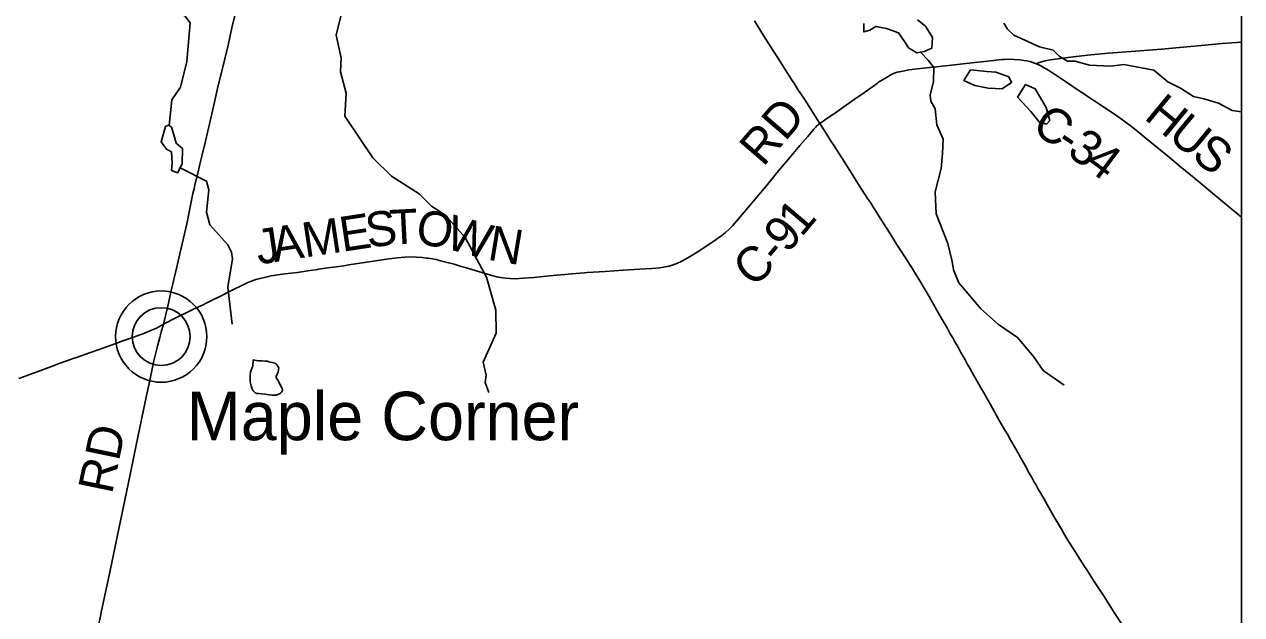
# Model space of a CAD drawing. Extents: x 0 to 34, y 0 to 22.
# Drawn here: x 14.353 to 16.337, y 17.083 to 18.046 of the extents above; entities that cross this region are included whole.
import ezdxf

# ---------------------------------------------------------------- set-up
doc = ezdxf.new("R2010")
doc.units = 0
for name, color, linetype in [('GM_X_Corporation', 7, 'Continuous'), ('GM_X_County_Road', 7, 'Continuous'), ('GM_X_County_Road_Text', 7, 'Continuous'), ('GM_X_Minor_Lake', 7, 'Continuous'), ('GM_X_Minor_River', 7, 'Continuous'), ('GM_X_Unincorporated', 7, 'Continuous'), ('GM_X_Unincorporated_Location', 7, 'Continuous'), ('GM_X_Unincorporated_Text', 7, 'Continuous'), ('GM_X_US_Route', 7, 'Continuous')]:
    doc.layers.add(name, color=color, linetype=linetype)

msp = doc.modelspace()

# ---------------------------------------------------------------- linework, layer by layer
at = {"layer": 'GM_X_Corporation'}
msp.add_lwpolyline([(16.3375, 14.3932), (16.3375, 21.1059), (9.5375, 21.1059), (9.5375, 15.0426), (9.5452, 15.0418), (9.7185, 15.0258), (10.2502, 14.9799), (10.3112, 14.9746), (10.787, 14.9212), (11.3129, 14.8754), (11.3292, 14.8742), (12.1361, 14.7923), (13.6754, 14.6095), (14.714, 14.5341), (15.778, 14.4476), (16.0263, 14.4243)], close=True, dxfattribs=at)
msp.add_lwpolyline([(16.3375, 14.3932), (16.3375, 19.0397)], dxfattribs=at)
at = {"layer": 'GM_X_County_Road'}
for points in [[(14.5794, 17.557), (14.5865, 17.5866), (14.5895, 17.5992), (14.5918, 17.6092), (14.6019, 17.6526), (14.6065, 17.672), (14.6119, 17.695), (14.6175, 17.7205), (14.6209, 17.7369), (14.6248, 17.7564), (14.6277, 17.77), (14.6294, 17.7778), (14.6309, 17.7842), (14.6365, 17.8079), (14.6391, 17.8181), (14.6428, 17.8331), (14.6482, 17.8554), (14.6586, 17.9001), (14.6624, 17.9171), (14.6678, 17.9413), (14.6791, 17.9877), (14.6848, 18.0119), (14.6883, 18.0277), (14.6922, 18.0452), (14.6963, 18.0621)], [(16.003, 17.9814), (16.0075, 17.9837), (16.0112, 17.9851), (16.0172, 17.9867), (16.0251, 17.9881), (16.0631, 17.9929), (16.0859, 17.9957), (16.1199, 17.9989), (16.1571, 18.0019), (16.2069, 18.0058), (16.2772, 18.0119), (16.3056, 18.0148), (16.3375, 18.0172)], [(15.6497, 17.8843), (15.6552, 17.8881), (15.6629, 17.8933), (15.6734, 17.9009), (15.685, 17.9088), (15.7055, 17.9232), (15.7223, 17.9348), (15.7248, 17.9365), (15.7258, 17.9372), (15.7308, 17.9407), (15.7338, 17.9429), (15.7362, 17.9446), (15.7387, 17.9464), (15.7416, 17.9485), (15.7435, 17.9499), (15.7456, 17.9515), (15.7582, 17.9595), (15.7657, 17.9637), (15.769, 17.9653), (15.7727, 17.9669), (15.7759, 17.9679), (15.7796, 17.9688), (15.7879, 17.9704), (15.7948, 17.9716), (15.8139, 17.974), (15.8593, 17.9791), (15.9073, 17.9841), (15.9134, 17.9849), (15.9331, 17.9873), (15.946, 17.9885), (15.951, 17.9887), (15.9588, 17.9891), (15.9664, 17.9889), (15.9756, 17.9881), (15.9823, 17.9872), (15.9871, 17.9863), (15.992, 17.9853), (16.003, 17.9814)], [(16.003, 17.9814), (16.0088, 17.9789), (16.0138, 17.9762), (16.0163, 17.9748), (16.0189, 17.9734), (16.0229, 17.971), (16.0273, 17.9683), (16.0309, 17.9659), (16.0355, 17.9627), (16.0435, 17.9574), (16.052, 17.9516), (16.0726, 17.9377), (16.0811, 17.932), (16.0875, 17.9277), (16.1041, 17.9167), (16.1355, 17.8955), (16.1477, 17.8869), (16.16, 17.8776), (16.1688, 17.8707), (16.1818, 17.8601), (16.1992, 17.846), (16.2194, 17.8295), (16.2375, 17.8144), (16.2576, 17.7977), (16.2733, 17.7846), (16.2867, 17.7735), (16.3098, 17.7545), (16.3375, 17.7315)], [(14.5794, 17.557), (14.5832, 17.5591), (14.5871, 17.5611), (14.592, 17.5638), (14.6054, 17.5704), (14.6189, 17.5768), (14.6307, 17.5824), (14.6368, 17.5853), (14.6441, 17.5888), (14.6479, 17.5907), (14.6524, 17.5929), (14.6758, 17.6045), (14.6875, 17.6102), (14.6968, 17.615), (14.704, 17.6186), (14.7063, 17.6197), (14.7107, 17.6218), (14.7151, 17.6238), (14.7172, 17.6248), (14.723, 17.6272), (14.73, 17.6297), (14.7372, 17.6318), (14.7463, 17.634), (14.7554, 17.6358), (14.7622, 17.6369), (14.7776, 17.639), (14.7979, 17.6416), (14.8151, 17.6441), (14.8305, 17.6463), (14.8323, 17.6466), (14.836, 17.6472), (14.847, 17.6488), (14.8611, 17.6508), (14.8734, 17.6525), (14.882, 17.6537), (14.8888, 17.6547), (14.9145, 17.6588), (14.9471, 17.6636), (14.9614, 17.6654), (14.9725, 17.6663), (14.9825, 17.6667), (14.9919, 17.6666), (15.0012, 17.666), (15.0086, 17.665), (15.0105, 17.6647), (15.0148, 17.6641), (15.024, 17.6623), (15.0312, 17.6606), (15.0336, 17.66), (15.0379, 17.6589), (15.0535, 17.6547), (15.0618, 17.6523), (15.0648, 17.6514), (15.0738, 17.6488), (15.0892, 17.6443), (15.0987, 17.6413), (15.1148, 17.6366), (15.1232, 17.6345), (15.1323, 17.6327), (15.1378, 17.632), (15.1445, 17.6314), (15.1532, 17.6313), (15.1667, 17.632), (15.1834, 17.6334), (15.1989, 17.6349), (15.2205, 17.637), (15.2341, 17.6382), (15.2446, 17.6391), (15.2663, 17.6408), (15.2706, 17.6411), (15.2998, 17.643), (15.3289, 17.6449), (15.3655, 17.6472), (15.376, 17.648), (15.3889, 17.6491), (15.3975, 17.6504), (15.4041, 17.6518), (15.4088, 17.6531), (15.4164, 17.6558), (15.4236, 17.6591), (15.4307, 17.6629), (15.4398, 17.6683), (15.4497, 17.6746), (15.4706, 17.688), (15.4808, 17.695), (15.4898, 17.7016), (15.4961, 17.7066), (15.5016, 17.7116), (15.5076, 17.7177), (15.5141, 17.7252), (15.5264, 17.74), (15.5349, 17.7499), (15.5441, 17.7608), (15.5644, 17.7851), (15.5799, 17.8038), (15.6009, 17.8291), (15.6174, 17.8486), (15.63, 17.8631), (15.6401, 17.8749), (15.6431, 17.8783), (15.6449, 17.8803), (15.6463, 17.8816), (15.6475, 17.8827), (15.6497, 17.8843)], [(14.3439, 17.4686), (14.3532, 17.472), (14.3603, 17.4746), (14.3679, 17.4773), (14.3865, 17.4841), (14.4015, 17.4899), (14.4079, 17.4923), (14.4296, 17.4999), (14.4325, 17.501), (14.4378, 17.5028), (14.4588, 17.5103), (14.4746, 17.516), (14.4898, 17.5215), (14.5062, 17.5273), (14.5132, 17.5298), (14.5278, 17.5349), (14.5412, 17.5398), (14.5447, 17.541), (14.5562, 17.5456), (14.5602, 17.5472), (14.5681, 17.5508), (14.5794, 17.557)], [(14.4399, 16.9067), (14.4447, 16.929), (14.455, 16.9779), (14.4618, 17.0101), (14.4699, 17.0477), (14.4764, 17.0781), (14.4788, 17.0897), (14.492, 17.1529), (14.5013, 17.1973), (14.5071, 17.2259), (14.5143, 17.26), (14.5245, 17.3093), (14.5306, 17.3385), (14.5378, 17.3731), (14.5497, 17.4303), (14.5578, 17.468), (14.5635, 17.495), (14.5698, 17.521), (14.5735, 17.5351), (14.5758, 17.5439), (14.5794, 17.557)]]:
    msp.add_lwpolyline(points, dxfattribs=at)
at = {"layer": 'GM_X_Minor_Lake'}
for points in [[(15.7216, 18.0476), (15.7213, 18.0336), (15.7312, 18.0364), (15.7409, 18.0426), (15.7582, 18.0395), (15.7782, 18.0322), (15.7878, 18.0183), (15.7944, 18.0079), (15.8079, 17.9996), (15.82, 18.0016), (15.8323, 18.007), (15.8334, 18.0245), (15.8221, 18.043), (15.809, 18.0536)], [(15.8953, 17.9721), (15.8847, 17.9545), (15.9023, 17.9465), (15.9243, 17.9422), (15.947, 17.9409), (15.9624, 17.9512), (15.9577, 17.9604), (15.9366, 17.9681), (15.9222, 17.9692)], [(15.9222, 17.9692), (15.8953, 17.9721)], [(15.9721, 17.927), (15.994, 17.9037), (16.0073, 17.8871), (16.0194, 17.8834), (16.0248, 17.889), (16.0188, 17.9104), (16.0009, 17.9408), (15.9851, 17.948)], [(15.9851, 17.948), (15.9721, 17.927)], [(14.5827, 17.8794), (14.5757, 17.8545), (14.5846, 17.8425), (14.5924, 17.8381), (14.5936, 17.8195), (14.5929, 17.8077), (14.6027, 17.8037), (14.6099, 17.8187), (14.6104, 17.8438), (14.6003, 17.852), (14.5965, 17.8661), (14.5929, 17.8784)], [(14.5929, 17.8784), (14.5902, 17.8807), (14.5877, 17.8817), (14.5827, 17.8794)], [(14.726, 17.4987), (14.7313, 17.4979), (14.7347, 17.4975), (14.7404, 17.4971), (14.7454, 17.4967), (14.7492, 17.4967), (14.7514, 17.4959), (14.7541, 17.4951), (14.7568, 17.4947), (14.7613, 17.4935), (14.7643, 17.4912), (14.7662, 17.4882), (14.7674, 17.4859), (14.7673, 17.4828), (14.7665, 17.479), (14.7654, 17.4764), (14.7642, 17.4745), (14.7635, 17.4718), (14.7634, 17.4699), (14.7646, 17.468), (14.7668, 17.465), (14.7687, 17.4604), (14.7706, 17.4577), (14.7717, 17.4547), (14.7732, 17.4524), (14.7736, 17.4497), (14.7724, 17.4467), (14.7705, 17.4448), (14.7686, 17.4437), (14.7655, 17.4422), (14.7636, 17.4414), (14.7606, 17.4411), (14.7564, 17.4411), (14.7518, 17.4419), (14.7461, 17.4427), (14.7401, 17.4435), (14.7348, 17.4439), (14.7317, 17.4443), (14.7291, 17.4451), (14.726, 17.4482), (14.7245, 17.4501), (14.7223, 17.4566), (14.7219, 17.4585), (14.7216, 17.4607), (14.7212, 17.463), (14.7212, 17.4657), (14.7208, 17.4684), (14.7209, 17.471), (14.7209, 17.4737), (14.7209, 17.4756), (14.7213, 17.4775), (14.7213, 17.4794), (14.7225, 17.482), (14.7236, 17.4847), (14.7244, 17.4866), (14.7255, 17.4888), (14.726, 17.4987)]]:
    msp.add_lwpolyline(points, dxfattribs=at)
at = {"layer": 'GM_X_Minor_River'}
for points in [[(14.3467, 18.2716), (14.3925, 18.2812), (14.4141, 18.2814), (14.4374, 18.2866), (14.4731, 18.2903), (14.4837, 18.2889), (14.4925, 18.2765), (14.498, 18.2464), (14.5039, 18.1885), (14.5141, 18.1514), (14.5319, 18.1138), (14.5439, 18.1033), (14.574, 18.095), (14.5787, 18.0812), (14.5803, 18.0709), (14.6143, 18.0598), (14.6231, 18.0486), (14.6176, 17.9853), (14.6076, 17.9437), (14.5931, 17.9228), (14.5888, 17.8813)], [(14.8705, 18.066), (14.8614, 18.0282), (14.8693, 17.9912), (14.8684, 17.9688), (14.8776, 17.9336), (14.8752, 17.8961), (14.9212, 17.8281), (14.9513, 17.7982), (14.9966, 17.7694), (15.0167, 17.7496), (15.0287, 17.7421), (15.0406, 17.7334), (15.0714, 17.6985), (15.106, 17.6339), (15.1216, 17.58), (15.1219, 17.5427), (15.1008, 17.495), (15.1056, 17.474), (15.1039, 17.4622), (15.1103, 17.4457)], [(15.9497, 18.048), (15.9555, 18.038), (15.966, 18.0286), (16.0077, 18.0094), (16.0303, 18.0039), (16.0403, 17.9938), (16.0538, 17.9859), (16.066, 17.986), (16.0894, 17.9794), (16.1239, 17.9778), (16.1455, 17.9804), (16.1943, 17.9712), (16.2174, 17.9525), (16.2377, 17.9417), (16.2591, 17.9284), (16.2757, 17.9248)], [(15.8141, 18.0007), (15.8266, 17.9878), (15.8358, 17.9754), (15.8349, 17.9527), (15.8295, 17.9304), (15.8308, 17.9205), (15.8378, 17.9085), (15.8403, 17.8819), (15.8508, 17.8588), (15.8499, 17.8353), (15.8475, 17.8111), (15.8379, 17.7729), (15.8394, 17.7372), (15.8585, 17.6889), (15.8655, 17.6591), (15.8675, 17.6457), (15.8765, 17.6246), (15.912, 17.582), (15.941, 17.5563), (15.9721, 17.5354), (15.998, 17.5044), (16.0138, 17.4816), (16.0482, 17.4576)], [(16.2757, 17.9248), (16.2995, 17.9176), (16.3221, 17.9056), (16.3375, 17.9033)], [(14.6067, 17.8121), (14.6495, 17.7904), (14.6537, 17.7759), (14.6495, 17.7395), (14.6552, 17.7193), (14.6844, 17.6863), (14.6906, 17.6747), (14.6923, 17.6637), (14.6845, 17.6175), (14.6915, 17.5573)]]:
    msp.add_lwpolyline(points, dxfattribs=at)
at = {"layer": 'GM_X_Unincorporated'}
for radius in [0.0744, 0.0472]:
    msp.add_circle((14.5759, 17.5368), radius, dxfattribs=at)
at = {"layer": 'GM_X_Unincorporated_Location'}
msp.add_line((14.5759, 17.5368), (14.5759, 17.5368), dxfattribs=at)
at = {"layer": 'GM_X_US_Route'}
msp.add_lwpolyline([(16.1444, 17.0646), (16.1299, 17.0871), (16.1131, 17.1132), (16.0962, 17.139), (16.0872, 17.1534), (16.0842, 17.1581), (16.0814, 17.1622), (16.071, 17.1784), (16.0694, 17.181), (16.0657, 17.1867), (16.0581, 17.1988), (16.0531, 17.2066), (16.0477, 17.2157), (16.0435, 17.2226), (16.0404, 17.228), (16.033, 17.2409), (16.0238, 17.2571), (16.0148, 17.2727), (16.0102, 17.2808), (16.0059, 17.2883), (16.002, 17.2954), (15.9989, 17.3008), (15.9953, 17.3073), (15.9913, 17.3143), (15.9849, 17.3257), (15.9794, 17.3354), (15.9771, 17.3397), (15.9752, 17.3429), (15.974, 17.3451), (15.9614, 17.3672), (15.9562, 17.3764), (15.9534, 17.3812), (15.95, 17.3871), (15.9413, 17.4022), (15.938, 17.4081), (15.9313, 17.42), (15.9279, 17.426), (15.9206, 17.439), (15.9181, 17.4433), (15.9123, 17.4535), (15.9089, 17.4595), (15.9052, 17.4659), (15.9015, 17.4724), (15.8982, 17.4784), (15.8943, 17.4854), (15.8902, 17.4924), (15.8865, 17.4989), (15.8828, 17.5053), (15.8798, 17.5107), (15.8768, 17.5162), (15.8734, 17.5221), (15.8701, 17.5281), (15.8665, 17.5346), (15.8625, 17.5416), (15.8583, 17.5492), (15.854, 17.5568), (15.8494, 17.5649), (15.845, 17.5724), (15.8413, 17.5789), (15.8385, 17.5837), (15.8279, 17.602), (15.8248, 17.6074), (15.8182, 17.6186), (15.8128, 17.6277), (15.8067, 17.6378), (15.798, 17.6515), (15.7823, 17.676), (15.775, 17.6876), (15.7638, 17.7055), (15.7579, 17.715), (15.7456, 17.7344), (15.7355, 17.7501), (15.7322, 17.7554), (15.7277, 17.7621), (15.7141, 17.7833), (15.7089, 17.7911), (15.7022, 17.8018), (15.6951, 17.8134), (15.6921, 17.8181), (15.6877, 17.8249), (15.6844, 17.8302), (15.6787, 17.839), (15.6719, 17.8494), (15.6673, 17.8568), (15.665, 17.8605), (15.6556, 17.8751), (15.6497, 17.8843), (15.6486, 17.8861), (15.6376, 17.9034), (15.6322, 17.9118), (15.6246, 17.9238), (15.6141, 17.9399), (15.6085, 17.9489), (15.6038, 17.9562), (15.5813, 17.9912), (15.5732, 18.0038), (15.5579, 18.0279), (15.5473, 18.0447), (15.5431, 18.0515)], dxfattribs=at)

# ---------------------------------------------------------------- texts
at = {"layer": 'GM_X_County_Road_Text'}
for s, height, rotation, p in [('H', 0.0568, 320.4561, (16.1766, 17.893)), ('RD', 0.05682, 49.1823, (15.5572, 17.8124)), ('C', 0.0568, 325.7514, (15.9929, 17.873)), ('U', 0.0568, 320.4542, (16.2151, 17.8611)), ('-', 0.0568, 325.6929, (16.0314, 17.8468)), ('3', 0.0568, 325.4006, (16.0507, 17.8337)), ('S', 0.0568, 320.4574, (16.2537, 17.8293)), ('4', 0.0568, 323.2789, (16.079, 17.8141)), ('T', 0.0568, 2.9454, (14.9496, 17.6865)), ('1', 0.0568, 49.8121, (15.6197, 17.6978)), ('M', 0.0568, 8.6096, (14.8102, 17.6657)), ('E', 0.0568, 8.5816, (14.8711, 17.675)), ('S', 0.0568, 7.9944, (14.913, 17.6813)), ('O', 0.0568, 351.1677, (14.989, 17.6888)), ('W', 0.0568, 344.4403, (15.0367, 17.6815)), ('9', 0.0568, 49.6787, (15.5969, 17.671)), ('J', 0.0568, 8.6111, (14.7344, 17.6543)), ('A', 0.0568, 8.6077, (14.7607, 17.6583)), ('N', 0.0568, 350.5162, (15.1065, 17.6624)), ('C', 0.0568, 40.5022, (15.5393, 17.6154)), ('-', 0.0568, 50.1646, (15.5821, 17.6532)), ('RD', 0.05682, 78.2123, (14.4956, 17.2786))]:
    msp.add_text(s, height=height, rotation=rotation, dxfattribs=at).set_placement(p)
at = {"layer": 'GM_X_Unincorporated_Text'}
msp.add_text('Maple Corner', height=0.078977, rotation=0, dxfattribs=at).set_placement((14.6176, 17.3679))

doc.saveas('drawing.dxf')
